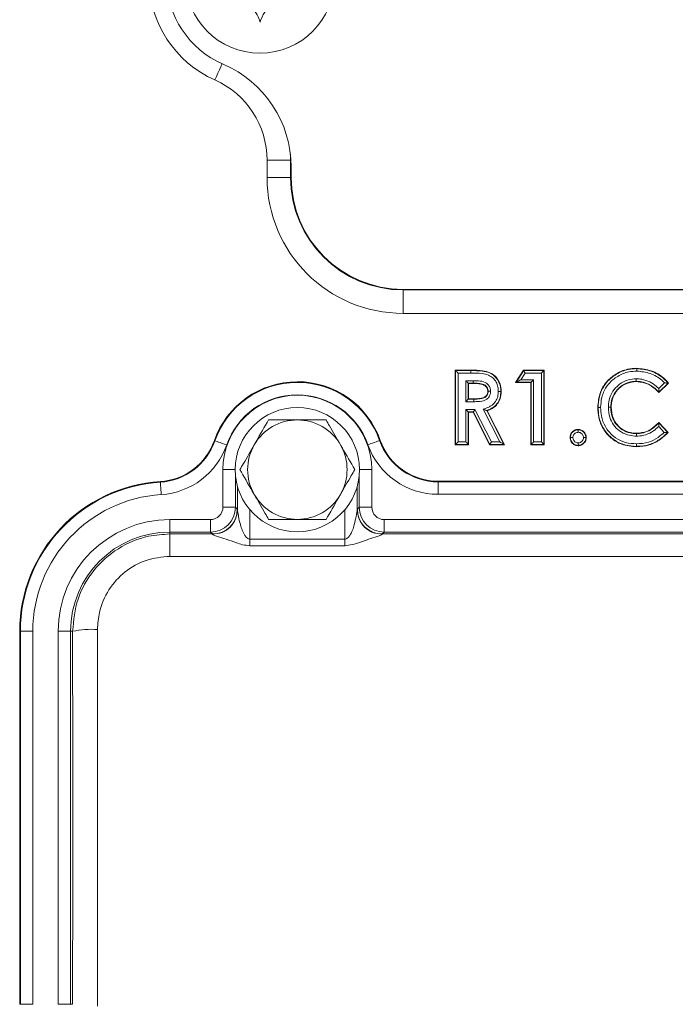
# Model space of a CAD drawing. Header units: millimetres. Extents: x 0 to 8410, y 0 to 5940.
# Tile 264 of 319: x 7213 to 7266, y 2301 to 2380. Entities that reach past the tile are written whole.
import ezdxf

# ---------------------------------------------------------------- set-up
doc = ezdxf.new("R2010")
doc.units = ezdxf.units.MM
doc.header["$LTSCALE"] = 10

msp = doc.modelspace()

# ---------------------------------------------------------------- linework, layer by layer
at = {"color": 8, "linetype": 'Continuous', "lineweight": 0}
for p, q in [((7234.7715, 2368.454564), (7234.758611, 2368.934754)), ((7232.885878, 2368.454564), (7234.7715, 2368.454564)), ((7232.885878, 2367.074761), (7232.885878, 2368.454564)), ((7234.7715, 2368.454564), (7234.800707, 2368.454564)), ((7234.7715, 2367.074761), (7234.7715, 2368.454564)), ((7232.885878, 2367.074761), (7234.7715, 2367.074761)), ((7234.7715, 2367.074761), (7234.817262, 2367.074761)), ((7243.817258, 2358.028996), (7243.817258, 2358.074758)), ((7325.81726, 2358.028996), (7243.817258, 2358.028996)), ((7243.817258, 2356.143381), (7243.817258, 2358.028996)), ((7325.81726, 2356.143381), (7243.817258, 2356.143381)), ((7248.037751, 2345.60294), (7248.037751, 2351.546581)), ((7248.037751, 2351.546581), (7249.264325, 2351.546581)), ((7248.237628, 2351.346697), (7248.237628, 2345.802817)), ((7249.264325, 2351.346697), (7248.237628, 2351.346697)), ((7252.907346, 2350.602943), (7253.514136, 2351.546581)), ((7253.623243, 2351.346697), (7253.273512, 2350.80282)), ((7253.514136, 2351.546581), (7255.135234, 2351.546581)), ((7254.935357, 2351.346697), (7253.623243, 2351.346697)), ((7254.935357, 2345.802817), (7254.935357, 2351.346697)), ((7255.135234, 2351.546581), (7255.135234, 2345.60294)), ((7248.858432, 2350.725892), (7249.45474, 2350.725892)), ((7248.858432, 2349.039006), (7248.858432, 2350.725892)), ((7249.058309, 2350.526016), (7249.058309, 2349.238883)), ((7249.45319, 2350.526016), (7249.058309, 2350.526016)), ((7254.114675, 2350.602943), (7252.907346, 2350.602943)), ((7253.273512, 2350.80282), (7254.314552, 2350.80282)), ((7254.114675, 2345.60294), (7254.114675, 2350.602943)), ((7254.314552, 2350.80282), (7254.314552, 2345.802817)), ((7264.378454, 2350.099068), (7264.845218, 2350.545223)), ((7249.507244, 2349.039006), (7248.858432, 2349.039006)), ((7248.858432, 2345.802817), (7248.858432, 2348.418202)), ((7248.858432, 2348.418202), (7249.592128, 2348.418202)), ((7249.058309, 2348.218325), (7249.058309, 2345.60294)), ((7249.469209, 2348.218325), (7249.058309, 2348.218325)), ((7250.791322, 2345.60294), (7249.469209, 2348.218325)), ((7249.592128, 2348.418202), (7250.914249, 2345.802817)), ((7251.600216, 2345.802817), (7250.267956, 2348.437268)), ((7264.817181, 2346.574004), (7264.367956, 2347.045797)), ((7228.644709, 2345.911297), (7228.694419, 2345.893885)), ((7241.982753, 2345.931369), (7241.933095, 2345.913808)), ((7249.058309, 2345.60294), (7248.037751, 2345.60294)), ((7248.237628, 2345.802817), (7248.858432, 2345.802817)), ((7251.925278, 2345.60294), (7250.791322, 2345.60294)), ((7250.914249, 2345.802817), (7251.600216, 2345.802817)), ((7255.135234, 2345.60294), (7254.114675, 2345.60294)), ((7254.314552, 2345.802817), (7254.935357, 2345.802817)), ((7229.334558, 2340.557303), (7229.334558, 2343.574758)), ((7230.31726, 2343.574758), (7229.334558, 2343.574758)), ((7230.334411, 2343.160983), (7230.334411, 2340.557303)), ((7240.300114, 2340.557303), (7240.300114, 2343.160983)), ((7241.299952, 2343.574758), (7240.317266, 2343.574758)), ((7241.299952, 2343.574758), (7241.299952, 2340.557303)), ((7224.303524, 2342.620391), (7224.306862, 2342.567827)), ((7246.63097, 2342.644583), (7246.63097, 2342.591907)), ((7246.63097, 2341.592062), (7246.63097, 2342.591907)), ((7246.63097, 2342.591907), (7284.003551, 2342.591907)), ((7284.003551, 2341.592062), (7246.63097, 2341.592062)), ((7230.334411, 2340.557303), (7229.334558, 2340.557303)), ((7230.334411, 2340.557303), (7230.491634, 2340.400081)), ((7231.500696, 2340.344618), (7231.500696, 2337.98873)), ((7239.13383, 2337.98873), (7239.13383, 2340.344618)), ((7240.142892, 2340.400081), (7240.300114, 2340.557303)), ((7241.299952, 2340.557303), (7240.300114, 2340.557303)), ((7225.067268, 2339.557457), (7225.067268, 2338.557612)), ((7225.067268, 2339.557457), (7228.33472, 2339.557457)), ((7228.33472, 2339.557457), (7228.33472, 2338.557612)), ((7242.299805, 2338.557612), (7242.299805, 2339.557457)), ((7242.299805, 2339.557457), (7288.334715, 2339.557457)), ((7225.067268, 2338.400389), (7225.067268, 2338.557612)), ((7228.33472, 2338.557612), (7225.067268, 2338.557612)), ((7225.067268, 2338.400389), (7225.067268, 2336.60094)), ((7225.067268, 2338.400389), (7228.491942, 2338.400389)), ((7228.491942, 2338.400389), (7228.33472, 2338.557612)), ((7242.299805, 2338.557612), (7242.142583, 2338.400389)), ((7242.142583, 2338.400389), (7288.491937, 2338.400389)), ((7288.334715, 2338.557612), (7242.299805, 2338.557612)), ((7231.500696, 2337.98873), (7239.13383, 2337.98873)), ((7239.13383, 2337.459381), (7231.500696, 2337.459381)), ((7305.56726, 2336.60094), (7225.067268, 2336.60094)), ((7212.997447, 2330.574762), (7213.050108, 2330.574762)), ((7213.050108, 2300.57476), (7213.050108, 2330.574762)), ((7213.050108, 2330.574762), (7214.049961, 2330.574762)), ((7214.049961, 2330.574762), (7214.049961, 2300.57476)), ((7216.084565, 2300.57476), (7216.084565, 2330.574762)), ((7216.084565, 2330.574762), (7217.084418, 2330.574762)), ((7217.084418, 2330.574762), (7217.084418, 2300.57476)), ((7217.250417, 2330.574762), (7217.084418, 2330.574762)), ((7212.997447, 2300.57476), (7213.050108, 2300.57476)), ((7213.050108, 2300.57476), (7214.049961, 2300.57476)), ((7216.084565, 2300.57476), (7217.084418, 2300.57476)), ((7217.250417, 2300.57476), (7217.084418, 2300.57476))]:
    msp.add_line(p, q, dxfattribs=at)
at = {"color": 7, "linetype": 'Continuous', "lineweight": 0}
for p, q in [((7234.817262, 2367.909002), (7234.817262, 2367.074761)), ((7243.817258, 2358.074758), (7325.81726, 2358.074758)), ((7248.009565, 2345.574762), (7248.009565, 2351.574759)), ((7248.037751, 2351.546581), (7248.009565, 2351.574759)), ((7248.009565, 2351.574759), (7249.264377, 2351.574759)), ((7249.264325, 2351.546581), (7249.264377, 2351.574759)), ((7249.264325, 2351.346697), (7249.264325, 2351.546581)), ((7252.855721, 2350.574757), (7253.498751, 2351.574759)), ((7253.514136, 2351.546581), (7253.498751, 2351.574759)), ((7253.498751, 2351.574759), (7255.163412, 2351.574759)), ((7255.135234, 2351.546581), (7255.163412, 2351.574759)), ((7255.163412, 2351.574759), (7255.163412, 2345.574762)), ((7249.058309, 2350.526016), (7249.086495, 2350.497838)), ((7249.453078, 2350.497838), (7249.086495, 2350.497838)), ((7249.086495, 2350.497838), (7249.086495, 2349.267069)), ((7252.907346, 2350.602943), (7252.855721, 2350.574757)), ((7254.08649, 2350.574757), (7252.855721, 2350.574757)), ((7254.114675, 2350.602943), (7254.08649, 2350.574757)), ((7254.08649, 2345.574762), (7254.08649, 2350.574757)), ((7254.114675, 2350.602943), (7254.314552, 2350.80282)), ((7265.163417, 2350.533891), (7264.373752, 2349.779087)), ((7265.124383, 2350.535575), (7264.374527, 2349.818814)), ((7249.058309, 2349.238883), (7248.858432, 2349.039006)), ((7249.058309, 2349.238883), (7249.086495, 2349.267069)), ((7249.058309, 2349.238883), (7249.506119, 2349.238883)), ((7249.086495, 2349.267069), (7249.505962, 2349.267069)), ((7249.058309, 2348.218325), (7249.086495, 2348.190147)), ((7249.086495, 2348.190147), (7249.086495, 2345.574762)), ((7249.451879, 2348.190147), (7249.086495, 2348.190147)), ((7249.469209, 2348.218325), (7249.451879, 2348.190147)), ((7250.773992, 2345.574762), (7249.451879, 2348.190147)), ((7250.547129, 2348.328124), (7251.925278, 2345.60294)), ((7250.58649, 2348.312739), (7251.971106, 2345.574762)), ((7260.548028, 2348.586779), (7260.519843, 2348.587009)), ((7264.373276, 2347.330067), (7265.09967, 2346.567187)), ((7264.373752, 2347.370434), (7265.139374, 2346.566345)), ((7248.037751, 2345.60294), (7248.009565, 2345.574762)), ((7249.086495, 2345.574762), (7248.009565, 2345.574762)), ((7249.058309, 2345.60294), (7249.086495, 2345.574762)), ((7250.791322, 2345.60294), (7250.773992, 2345.574762)), ((7251.971106, 2345.574762), (7250.773992, 2345.574762)), ((7251.925278, 2345.60294), (7251.971106, 2345.574762)), ((7254.114675, 2345.60294), (7254.08649, 2345.574762)), ((7255.163412, 2345.574762), (7254.08649, 2345.574762)), ((7254.935357, 2345.802817), (7255.135234, 2345.60294)), ((7255.135234, 2345.60294), (7255.163412, 2345.574762)), ((7246.63097, 2342.644583), (7284.003551, 2342.644583)), ((7230.500843, 2340.355802), (7230.500843, 2342.232327)), ((7240.133683, 2342.232327), (7240.133683, 2340.355802)), ((7212.997447, 2300.57476), (7212.997447, 2330.574762))]:
    msp.add_line(p, q, dxfattribs=at)
at = {"color": 8, "linetype": 'Continuous', "lineweight": 0, "flags": 128}
for points in [[(7228.688891, 2374.913606), (7228.81342, 2375.193703), (7228.934999, 2375.467169), (7229.050766, 2375.727567), (7229.15798, 2375.968728), (7229.254122, 2376.184958), (7229.270379, 2376.221541)], [(7229.63808, 2345.563445), (7229.455973, 2345.627214), (7229.280706, 2345.688585), (7229.118879, 2345.745254), (7228.976558, 2345.795091), (7228.859107, 2345.836218), (7228.770922, 2345.867101), (7228.715326, 2345.886569), (7228.694419, 2345.893885)], [(7240.990426, 2345.580529), (7241.172339, 2345.644842), (7241.347428, 2345.706742), (7241.50909, 2345.763903), (7241.651247, 2345.814164), (7241.768579, 2345.855649), (7241.856675, 2345.886792), (7241.912204, 2345.906425), (7241.933095, 2345.913808)], [(7224.306862, 2342.567827), (7224.308263, 2342.545714), (7224.311988, 2342.486936), (7224.317904, 2342.393692), (7224.325772, 2342.269491), (7224.335323, 2342.118997), (7224.346171, 2341.947872), (7224.357913, 2341.762546), (7224.370132, 2341.569986)]]:
    msp.add_lwpolyline(points, dxfattribs=at)
at = {"color": 7, "linetype": 'Continuous', "lineweight": 0, "flags": 128}
for points in [[(7248.037751, 2351.546581), (7248.04275, 2351.541574), (7248.054917, 2351.529408), (7248.073797, 2351.510528), (7248.098697, 2351.485636), (7248.1287, 2351.455632), (7248.162705, 2351.42162), (7248.199466, 2351.384859), (7248.237628, 2351.346697)], [(7253.514136, 2351.546581), (7253.516863, 2351.541574), (7253.523509, 2351.529408), (7253.533813, 2351.510528), (7253.547403, 2351.485636), (7253.563779, 2351.455632), (7253.582346, 2351.42162), (7253.602411, 2351.384859), (7253.623243, 2351.346697)], [(7254.935357, 2351.346697), (7254.973519, 2351.384859), (7255.01028, 2351.42162), (7255.044284, 2351.455632), (7255.074288, 2351.485636), (7255.099188, 2351.510528), (7255.118067, 2351.529408), (7255.130227, 2351.541574), (7255.135234, 2351.546581)], [(7262.60342, 2351.700421), (7262.603405, 2351.704154), (7262.603368, 2351.714637), (7262.603316, 2351.728606)], [(7248.858432, 2350.725892), (7248.896594, 2350.68773), (7248.933355, 2350.650977), (7248.96736, 2350.616965), (7248.997363, 2350.586961), (7249.022263, 2350.562062), (7249.041143, 2350.543189), (7249.05331, 2350.531022), (7249.058309, 2350.526016)], [(7249.45319, 2350.526016), (7249.453153, 2350.51712), (7249.453078, 2350.497838)], [(7249.45474, 2350.725892), (7249.454442, 2350.68773), (7249.454158, 2350.650977), (7249.45389, 2350.616972), (7249.453659, 2350.586969), (7249.453466, 2350.562069), (7249.453324, 2350.543189), (7249.453227, 2350.53103), (7249.45319, 2350.526016)], [(7252.907346, 2350.602943), (7252.916518, 2350.607942), (7252.938802, 2350.620109), (7252.973381, 2350.638989), (7253.019, 2350.663889), (7253.073963, 2350.693892), (7253.136258, 2350.727897), (7253.203604, 2350.764658), (7253.273512, 2350.80282)], [(7265.124383, 2350.535575), (7265.13924, 2350.534941), (7265.163417, 2350.533891)], [(7250.653143, 2349.885057), (7250.645462, 2349.885005), (7250.62495, 2349.884856)], [(7251.673694, 2349.870625), (7251.677427, 2349.870603), (7251.68791, 2349.870528), (7251.701879, 2349.870432)], [(7264.374527, 2349.818814), (7264.374237, 2349.803704), (7264.373752, 2349.779087)], [(7249.506119, 2349.238883), (7249.506082, 2349.246565), (7249.505962, 2349.267069)], [(7249.058309, 2348.218325), (7249.05331, 2348.223332), (7249.041143, 2348.235491), (7249.022263, 2348.254371), (7248.997363, 2348.279271), (7248.96736, 2348.309274), (7248.933355, 2348.343279), (7248.896594, 2348.38004), (7248.858432, 2348.418202)], [(7249.469209, 2348.218325), (7249.472286, 2348.223332), (7249.479766, 2348.235491), (7249.491374, 2348.254371), (7249.506692, 2348.279271), (7249.52514, 2348.309274), (7249.546054, 2348.343279), (7249.568659, 2348.38004), (7249.592128, 2348.418202)], [(7250.547129, 2348.328124), (7250.562104, 2348.322275), (7250.58649, 2348.312739)], [(7259.499292, 2348.584476), (7259.495552, 2348.584461), (7259.485076, 2348.584424), (7259.471106, 2348.584372)], [(7264.373276, 2347.330067), (7264.373462, 2347.345415), (7264.373752, 2347.370434)], [(7257.894176, 2346.777308), (7257.894184, 2346.788044), (7257.894184, 2346.805531)], [(7262.581955, 2346.469651), (7262.581918, 2346.473392), (7262.581821, 2346.483867), (7262.581687, 2346.497837)], [(7265.09967, 2346.567187), (7265.114772, 2346.566867), (7265.139374, 2346.566345)], [(7248.037751, 2345.60294), (7248.04275, 2345.607947), (7248.054917, 2345.620106), (7248.073797, 2345.638986), (7248.098697, 2345.663886), (7248.1287, 2345.693889), (7248.162705, 2345.727894), (7248.199466, 2345.764655), (7248.237628, 2345.802817)], [(7249.058309, 2345.60294), (7249.05331, 2345.607947), (7249.041143, 2345.620106), (7249.022263, 2345.638986), (7248.997363, 2345.663886), (7248.96736, 2345.693889), (7248.933355, 2345.727894), (7248.896594, 2345.764655), (7248.858432, 2345.802817)], [(7250.914249, 2345.802817), (7250.890779, 2345.764655), (7250.868174, 2345.727894), (7250.847261, 2345.693889), (7250.828805, 2345.663886), (7250.813495, 2345.638986), (7250.801879, 2345.620106), (7250.794399, 2345.607947), (7250.791322, 2345.60294)], [(7251.600216, 2345.802817), (7251.66228, 2345.764655), (7251.722063, 2345.727894), (7251.777361, 2345.693889), (7251.826163, 2345.663886), (7251.866656, 2345.638986), (7251.897353, 2345.620106), (7251.917142, 2345.607947), (7251.925278, 2345.60294)], [(7254.314552, 2345.802817), (7254.27639, 2345.764655), (7254.239629, 2345.727894), (7254.205625, 2345.693889), (7254.175621, 2345.663886), (7254.150721, 2345.638986), (7254.131842, 2345.620106), (7254.119675, 2345.607947), (7254.114675, 2345.60294)], [(7257.268551, 2346.154082), (7257.257822, 2346.154082), (7257.240336, 2346.154089)], [(7257.894176, 2345.526058), (7257.894184, 2345.515321), (7257.894184, 2345.497835)], [(7258.519816, 2346.154082), (7258.530553, 2346.154082), (7258.548032, 2346.154089)], [(7262.586716, 2345.449093), (7262.586686, 2345.44536), (7262.586604, 2345.434885), (7262.586492, 2345.420915)]]:
    msp.add_lwpolyline(points, dxfattribs=at)
at = {"color": 7, "linetype": 'Continuous', "lineweight": 0}
for centre, radius in [((7232.317261, 2383.074759), 6), ((7235.317261, 2343.574759), 5)]:
    msp.add_circle(centre, radius, dxfattribs=at)
at = {"color": 8, "linetype": 'Continuous', "lineweight": 0}
for centre, radius, start, end in [((7232.317261, 2383.074759), 8.931378, 113.96948232, 246.03051768), ((7225.817261, 2368.454568), 7.068622, 0, 66.03051768), ((7243.817261, 2367.074759), 10.931378, 180, 270), ((7243.817261, 2367.074759), 9.045759, 180, 270), ((7235.317261, 2343.574759), 7.01715, 19.47122063, 160.70121316), ((7235.317261, 2343.574759), 5.982697, 0, 180), ((7235.317261, 2343.574759), 6.017303, 19.47122063, 160.70121316), ((7223.991566, 2347.540692), 4.98285, 273.62788287, 340.70121316), ((7223.991566, 2347.540692), 5.982697, 273.62788287, 340.70121316), ((7246.63097, 2347.574759), 5.982697, 199.47122063, 270), ((7246.63097, 2347.574759), 4.98285, 199.47122063, 270), ((7225.067261, 2330.574759), 12.01715, 93.62788287, 180), ((7225.067261, 2330.574759), 11.017303, 93.62788287, 180), ((7228.334412, 2340.557609), 2, 270.00872709, 359.99127291), ((7228.491219, 2340.400804), 2.000415, 270.02072841, 359.97927159), ((7242.143307, 2340.400804), 2.000415, 180.02072841, 269.97927159), ((7242.300111, 2340.557609), 2, 180.00872709, 269.99127291), ((7225.067261, 2330.574759), 8.982697, 90, 180), ((7225.067261, 2330.574759), 7.98285, 90, 180), ((7218.773555, 2323.391598), 7.342873, 86.27876913, 101.9718341)]:
    msp.add_arc(centre, radius, start, end, dxfattribs=at)
at = {"color": 7, "linetype": 'Continuous', "lineweight": 0}
for centre, radius, start, end in [((7232.317261, 2383.074759), 7.5, 113.19984318, 246.80015682), ((7225.817261, 2367.909008), 9, 0, 66.80015682), ((7243.817261, 2367.074759), 9, 180, 270), ((7235.317261, 2343.574759), 7.06982, 19.47122063, 160.70121316), ((7241.866257, 2350.682188), 20.695015, 359.91554795, 359.99360252), ((7235.317261, 2343.574759), 4, 90, 150), ((7235.317261, 2343.574759), 4, 30, 90), ((7223.991566, 2347.540692), 4.93018, 273.62788287, 340.70121316), ((7235.317261, 2343.574759), 4, 150, 210), ((7235.317261, 2343.574759), 4, 330, 30), ((7246.63097, 2347.574759), 4.93018, 199.47122063, 270), ((7225.067261, 2330.574759), 12.06982, 93.62788287, 180), ((7235.317261, 2343.574759), 4, 210, 270), ((7235.317261, 2343.574759), 4, 270, 330)]:
    msp.add_arc(centre, radius, start, end, dxfattribs=at)
at = {"color": 8, "linetype": 'Continuous', "lineweight": 0}
for centre, major_axis, ratio, start_param, end_param in [((7228.334412, 2340.557609), (0.707322, -0.707322), 0.99969546, 5.497939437, 7.068431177), ((7230.490413, 2336.400693), (0, 4), 0.017455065, 6.133229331, 6.265732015), ((7240.144109, 2336.400693), (0, 4), 0.017455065, 0.017453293, 0.149955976), ((7242.300111, 2340.557609), (0.707322, 0.707322), 0.99969546, 2.356346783, 3.926838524), ((7228.490718, 2336.400693), (0, 2), 0.03491013, 6.133229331, 6.265732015), ((7242.143805, 2336.400693), (0, 2), 0.03491013, 0.017453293, 0.149955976), ((7213.629223, 2315.574759), (0, 208), 0.017455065, 4.640210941, 4.784567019), ((7215.628918, 2315.574759), (0, 210), 0.017288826, 4.640210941, 4.784567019)]:
    msp.add_ellipse(centre, major_axis=major_axis, ratio=ratio, start_param=start_param, end_param=end_param, dxfattribs=at)
at = {"color": 7, "linetype": 'Continuous', "lineweight": 0}
for points, knots in [([(7229.286174, 2381.324756), (7229.57094, 2381.370469), (7230.064332, 2381.449671), (7230.833989, 2381.260913), (7231.447937, 2380.914711), (7231.929447, 2380.423557), (7232.196273, 2379.956882), (7232.287598, 2379.668458), (7232.317264, 2379.574764)], [0, 0, 0, 0, 0.235567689, 0.408150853, 0.581144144, 0.745075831, 0.91718809, 1, 1, 1, 1]), ([(7232.317264, 2379.574764), (7232.420058, 2379.844232), (7232.598162, 2380.311117), (7233.146453, 2380.883285), (7233.753252, 2381.241871), (7234.419359, 2381.413302), (7234.956924, 2381.41104), (7235.252374, 2381.345913), (7235.348354, 2381.324756)], [0, 0, 0, 0, 0.235565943, 0.408146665, 0.58114249, 0.745074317, 0.917184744, 1, 1, 1, 1]), ([(7249.264377, 2351.574759), (7249.581774, 2351.569847), (7250.101012, 2351.561811), (7250.781987, 2351.419164), (7251.23187, 2351.11304), (7251.538794, 2350.701462), (7251.685269, 2350.265323), (7251.697278, 2349.97982), (7251.701879, 2349.870432)], [0, 0, 0, 0, 0.279887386, 0.457876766, 0.60334029, 0.748627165, 0.903688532, 1, 1, 1, 1]), ([(7259.471106, 2348.584372), (7259.507372, 2348.993269), (7259.572616, 2349.728909), (7260.134417, 2350.657235), (7260.903763, 2351.298834), (7261.762943, 2351.674521), (7262.355589, 2351.712663), (7262.603316, 2351.728606)], [0, 0, 0, 0, 0.246540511, 0.44354652, 0.640446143, 0.849705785, 1, 1, 1, 1]), ([(7262.603316, 2351.728606), (7263.001007, 2351.685218), (7263.787065, 2351.599459), (7264.648043, 2351.084418), (7265.038084, 2350.667773), (7265.163417, 2350.533891)], [0, 0, 0, 0, 0.4100165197, 0.8104188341, 1, 1, 1, 1]), ([(7262.60342, 2351.700421), (7262.603432, 2351.697429), (7262.603456, 2351.691447), (7262.603587, 2351.65488), (7262.603787, 2351.602605), (7262.603969, 2351.552405), (7262.604096, 2351.517824), (7262.60414, 2351.505387), (7262.604158, 2351.500507)], [0, 0, 0, 0, 0.219528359, 0.438983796, 0.658513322, 0.878066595, 0.952160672, 1, 1, 1, 1]), ([(7250.62495, 2349.884856), (7250.616545, 2349.961425), (7250.600669, 2350.106061), (7250.474105, 2350.275929), (7250.298577, 2350.405309), (7249.951438, 2350.500467), (7249.658677, 2350.498922), (7249.453078, 2350.497838)], [0, 0, 0, 0, 0.152545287, 0.28815204, 0.411831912, 0.5869451, 1, 1, 1, 1]), ([(7262.56125, 2350.651685), (7262.299974, 2350.626508), (7261.787531, 2350.577127), (7261.17152, 2350.147146), (7260.741425, 2349.590577), (7260.565134, 2349.042521), (7260.552241, 2348.699024), (7260.548028, 2348.586779)], [0, 0, 0, 0, 0.242284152, 0.475196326, 0.678169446, 0.894834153, 1, 1, 1, 1]), ([(7264.373752, 2349.779087), (7264.231843, 2349.919329), (7263.890364, 2350.256791), (7263.261072, 2350.594202), (7262.770478, 2350.634499), (7262.56125, 2350.651685)], [0, 0, 0, 0, 0.289682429, 0.697064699, 1, 1, 1, 1]), ([(7262.561428, 2350.879836), (7262.561426, 2350.87588), (7262.561419, 2350.863427), (7262.561383, 2350.828781), (7262.561358, 2350.777693), (7262.561303, 2350.7254), (7262.561287, 2350.688854), (7262.561277, 2350.68287), (7262.561272, 2350.679878)], [0, 0, 0, 0, 0.038785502, 0.122089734, 0.341643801, 0.561070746, 0.780492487, 1, 1, 1, 1]), ([(7265.124383, 2350.535575), (7265.12141, 2350.5357), (7265.115481, 2350.535951), (7265.079273, 2350.537464), (7265.016218, 2350.539976), (7264.933339, 2350.542905), (7264.872079, 2350.544587), (7264.846159, 2350.545201), (7264.845218, 2350.545223)], [0, 0, 0, 0, 0.148002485, 0.295156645, 0.504474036, 0.790347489, 0.992386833, 1, 1, 1, 1]), ([(7249.505962, 2349.267069), (7249.64341, 2349.270328), (7249.91911, 2349.276864), (7250.257146, 2349.331086), (7250.482449, 2349.466735), (7250.587088, 2349.621016), (7250.62221, 2349.768626), (7250.624313, 2349.857827), (7250.62495, 2349.884856)], [0, 0, 0, 0, 0.284442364, 0.570550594, 0.692673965, 0.815879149, 0.94420841, 1, 1, 1, 1]), ([(7251.701879, 2349.870432), (7251.687454, 2349.667019), (7251.661901, 2349.306697), (7251.41426, 2348.842581), (7251.050156, 2348.509312), (7250.746213, 2348.380454), (7250.58649, 2348.312739)], [0, 0, 0, 0, 0.294268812, 0.521263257, 0.748422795, 1, 1, 1, 1]), ([(7250.853117, 2349.886495), (7250.84934, 2349.886468), (7250.836882, 2349.886377), (7250.802221, 2349.886129), (7250.750949, 2349.885754), (7250.698673, 2349.885393), (7250.662135, 2349.885118), (7250.65614, 2349.885078), (7250.653143, 2349.885057)], [0, 0, 0, 0, 0.037030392, 0.122135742, 0.341691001, 0.561179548, 0.780586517, 1, 1, 1, 1]), ([(7251.473795, 2349.872004), (7251.478946, 2349.871969), (7251.491382, 2349.871885), (7251.525943, 2349.871646), (7251.575881, 2349.871306), (7251.628153, 2349.870942), (7251.66472, 2349.870692), (7251.670702, 2349.870647), (7251.673694, 2349.870625)], [0, 0, 0, 0, 0.050502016, 0.12191827, 0.341459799, 0.560999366, 0.780463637, 1, 1, 1, 1]), ([(7264.378454, 2350.099068), (7264.378449, 2350.098124), (7264.378316, 2350.072656), (7264.377797, 2350.011227), (7264.376556, 2349.927936), (7264.375398, 2349.86414), (7264.3747, 2349.827779), (7264.374585, 2349.821808), (7264.374527, 2349.818814)], [0, 0, 0, 0, 0.007622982, 0.205712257, 0.496320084, 0.707261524, 0.853231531, 1, 1, 1, 1]), ([(7249.506119, 2349.238883), (7249.506138, 2349.235889), (7249.506177, 2349.229902), (7249.506378, 2349.19336), (7249.506677, 2349.141066), (7249.506928, 2349.094726), (7249.507126, 2349.060357), (7249.507194, 2349.047922), (7249.507244, 2349.039006)], [0, 0, 0, 0, 0.219553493, 0.439117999, 0.658611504, 0.878168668, 0.912654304, 1, 1, 1, 1]), ([(7250.267956, 2348.437268), (7250.268835, 2348.436925), (7250.296047, 2348.426317), (7250.359227, 2348.40157), (7250.443018, 2348.36884), (7250.504684, 2348.344724), (7250.538694, 2348.331426), (7250.544311, 2348.329227), (7250.547129, 2348.328124)], [0, 0, 0, 0, 0.007293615, 0.225755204, 0.524579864, 0.728749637, 0.863947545, 1, 1, 1, 1]), ([(7262.586492, 2345.420915), (7262.178072, 2345.455075), (7261.441793, 2345.516657), (7260.515867, 2346.07896), (7259.865818, 2346.832056), (7259.51663, 2347.713885), (7259.485131, 2348.316189), (7259.471106, 2348.584372)], [0, 0, 0, 0, 0.244479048, 0.440733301, 0.636639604, 0.838209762, 1, 1, 1, 1]), ([(7259.499292, 2348.584476), (7259.502284, 2348.584488), (7259.508266, 2348.584511), (7259.544833, 2348.58465), (7259.597106, 2348.584821), (7259.647101, 2348.585015), (7259.681662, 2348.585132), (7259.694099, 2348.585174), (7259.699198, 2348.585192)], [0, 0, 0, 0, 0.219532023, 0.438991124, 0.658524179, 0.878081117, 0.950014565, 1, 1, 1, 1]), ([(7260.319936, 2348.588664), (7260.324676, 2348.588627), (7260.337114, 2348.58853), (7260.371702, 2348.588229), (7260.422033, 2348.587821), (7260.474302, 2348.587392), (7260.510869, 2348.587081), (7260.516851, 2348.587033), (7260.519843, 2348.587009)], [0, 0, 0, 0, 0.046474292, 0.121936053, 0.341495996, 0.561011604, 0.780470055, 1, 1, 1, 1]), ([(7260.548028, 2348.586779), (7260.573116, 2348.299078), (7260.616975, 2347.796104), (7260.992999, 2347.16729), (7261.490156, 2346.753392), (7262.046388, 2346.528653), (7262.419753, 2346.507159), (7262.581687, 2346.497837)], [0, 0, 0, 0, 0.26281224, 0.459461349, 0.656569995, 0.851049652, 1, 1, 1, 1]), ([(7233.007859, 2347.574759), (7232.678619, 2347.004476), (7232.300038, 2346.348726), (7231.904682, 2345.664005), (7231.853153, 2345.574762)], [0, 0, 0, 0, 0.869664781, 1, 1, 1, 1]), ([(7235.317255, 2347.574759), (7235.22588, 2347.574759), (7234.51117, 2347.574759), (7233.727475, 2347.574759), (7233.077973, 2347.574759), (7233.007859, 2347.574759)], [0, 0, 0, 0, 0.115644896, 0.904532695, 1, 1, 1, 1]), ([(7237.626667, 2347.574759), (7237.431615, 2347.574759), (7236.693634, 2347.574759), (7235.90065, 2347.574759), (7235.317255, 2347.574759)], [0, 0, 0, 0, 0.264304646, 1, 1, 1, 1]), ([(7238.781358, 2345.574762), (7238.48413, 2346.08957), (7238.0877, 2346.776197), (7237.718944, 2347.414925), (7237.626667, 2347.574759)], [0, 0, 0, 0, 0.749763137, 1, 1, 1, 1]), ([(7262.581687, 2346.497837), (7262.866959, 2346.525604), (7263.418195, 2346.579259), (7263.989651, 2346.994266), (7264.275211, 2347.273927), (7264.373752, 2347.370434)], [0, 0, 0, 0, 0.412616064, 0.797303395, 1, 1, 1, 1]), ([(7264.367956, 2347.045797), (7264.367981, 2347.046741), (7264.36867, 2347.072895), (7264.370151, 2347.135602), (7264.371741, 2347.220295), (7264.372688, 2347.284617), (7264.373172, 2347.321073), (7264.373241, 2347.327063), (7264.373276, 2347.330067)], [0, 0, 0, 0, 0.007556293, 0.209403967, 0.502161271, 0.712159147, 0.855637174, 1, 1, 1, 1]), ([(7257.240336, 2346.154089), (7257.249347, 2346.241348), (7257.265778, 2346.400463), (7257.397395, 2346.595385), (7257.559341, 2346.729055), (7257.734575, 2346.796834), (7257.847385, 2346.802981), (7257.894184, 2346.805531)], [0, 0, 0, 0, 0.253332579, 0.461948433, 0.669645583, 0.86295447, 1, 1, 1, 1]), ([(7257.894176, 2346.777308), (7257.894177, 2346.774315), (7257.894177, 2346.76833), (7257.894171, 2346.731784), (7257.894149, 2346.679525), (7257.894153, 2346.627284), (7257.894138, 2346.592481), (7257.894139, 2346.579951), (7257.894139, 2346.577126)], [0, 0, 0, 0, 0.219199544, 0.438299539, 0.657615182, 0.877210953, 0.972320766, 1, 1, 1, 1]), ([(7257.894184, 2346.805531), (7257.98125, 2346.797044), (7258.154574, 2346.780147), (7258.36058, 2346.627982), (7258.501914, 2346.437766), (7258.543019, 2346.268812), (7258.54712, 2346.174944), (7258.548032, 2346.154089)], [0, 0, 0, 0, 0.252638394, 0.502932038, 0.72384017, 0.938647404, 1, 1, 1, 1]), ([(7262.583892, 2346.269745), (7262.583844, 2346.274557), (7262.583722, 2346.286996), (7262.583397, 2346.321576), (7262.582901, 2346.371843), (7262.5824, 2346.42411), (7262.582045, 2346.460678), (7262.581985, 2346.46666), (7262.581955, 2346.469651)], [0, 0, 0, 0, 0.047180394, 0.121941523, 0.341501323, 0.561016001, 0.780472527, 1, 1, 1, 1]), ([(7265.139374, 2346.566345), (7264.937673, 2346.377787), (7264.487775, 2345.957205), (7263.619593, 2345.486721), (7262.931772, 2345.442909), (7262.586492, 2345.420915)], [0, 0, 0, 0, 0.288112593, 0.642639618, 1, 1, 1, 1]), ([(7265.09967, 2346.567187), (7265.09668, 2346.567249), (7265.090717, 2346.567371), (7265.054429, 2346.568153), (7264.990679, 2346.569546), (7264.906664, 2346.57152), (7264.844407, 2346.573215), (7264.818125, 2346.573977), (7264.817181, 2346.574004)], [0, 0, 0, 0, 0.145820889, 0.290837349, 0.499863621, 0.7888708, 0.992418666, 1, 1, 1, 1]), ([(7231.853153, 2345.574762), (7231.555934, 2345.059953), (7231.159515, 2344.373319), (7230.790744, 2343.734594), (7230.698462, 2343.574758)], [0, 0, 0, 0, 0.749758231, 1, 1, 1, 1]), ([(7239.936064, 2343.574758), (7239.606822, 2344.145039), (7239.228235, 2344.800789), (7238.832887, 2345.485516), (7238.781358, 2345.574762)], [0, 0, 0, 0, 0.869662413, 1, 1, 1, 1]), ([(7257.894184, 2345.497835), (7257.8067, 2345.50694), (7257.634444, 2345.524868), (7257.428955, 2345.675064), (7257.290838, 2345.863249), (7257.245505, 2346.032906), (7257.241389, 2346.129392), (7257.240336, 2346.154089)], [0, 0, 0, 0, 0.253354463, 0.498859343, 0.717238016, 0.927620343, 1, 1, 1, 1]), ([(7257.268551, 2346.154082), (7257.271545, 2346.154083), (7257.277535, 2346.154084), (7257.314073, 2346.154073), (7257.366349, 2346.154071), (7257.418376, 2346.15405), (7257.453148, 2346.154052), (7257.465653, 2346.154052), (7257.468666, 2346.154052)], [0, 0, 0, 0, 0.21923425, 0.438464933, 0.657834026, 0.877441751, 0.970464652, 1, 1, 1, 1]), ([(7257.894139, 2345.726203), (7257.894139, 2345.723296), (7257.894138, 2345.710777), (7257.894153, 2345.675999), (7257.894149, 2345.623834), (7257.894171, 2345.571566), (7257.894177, 2345.535033), (7257.894177, 2345.52905), (7257.894176, 2345.526058)], [0, 0, 0, 0, 0.028483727, 0.122679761, 0.342253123, 0.561598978, 0.780793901, 1, 1, 1, 1]), ([(7258.548032, 2346.154089), (7258.538947, 2346.066822), (7258.52106, 2345.89499), (7258.37258, 2345.69059), (7258.183661, 2345.546443), (7258.012469, 2345.503325), (7257.914883, 2345.498796), (7257.894184, 2345.497835)], [0, 0, 0, 0, 0.252877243, 0.497923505, 0.71363482, 0.939257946, 1, 1, 1, 1]), ([(7258.319694, 2346.154052), (7258.322685, 2346.154052), (7258.335193, 2346.154052), (7258.36996, 2346.15405), (7258.422032, 2346.154071), (7258.474302, 2346.154073), (7258.510831, 2346.154084), (7258.516821, 2346.154083), (7258.519816, 2346.154082)], [0, 0, 0, 0, 0.02931602, 0.122590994, 0.342185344, 0.561552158, 0.780768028, 1, 1, 1, 1]), ([(7262.586716, 2345.449093), (7262.586741, 2345.452088), (7262.586792, 2345.458076), (7262.58708, 2345.494641), (7262.587506, 2345.546909), (7262.587903, 2345.596945), (7262.588188, 2345.631512), (7262.588286, 2345.643948), (7262.588325, 2345.649)], [0, 0, 0, 0, 0.219538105, 0.438999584, 0.658518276, 0.878081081, 0.950475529, 1, 1, 1, 1]), ([(7230.698462, 2343.574758), (7231.027715, 2343.004486), (7231.406314, 2342.348748), (7231.801629, 2341.664007), (7231.853153, 2341.574761)], [0, 0, 0, 0, 0.869664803, 1, 1, 1, 1]), ([(7238.781358, 2341.574761), (7239.078582, 2342.089571), (7239.475007, 2342.776203), (7239.843782, 2343.414925), (7239.936064, 2343.574758)], [0, 0, 0, 0, 0.749760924, 1, 1, 1, 1]), ([(7231.853153, 2341.574761), (7232.150378, 2341.059953), (7232.546805, 2340.37332), (7232.915577, 2339.734593), (7233.007859, 2339.574757)], [0, 0, 0, 0, 0.749759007, 1, 1, 1, 1]), ([(7237.626667, 2339.574757), (7237.95592, 2340.145032), (7238.334518, 2340.800773), (7238.729835, 2341.485516), (7238.781358, 2341.574761)], [0, 0, 0, 0, 0.869665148, 1, 1, 1, 1]), ([(7230.500843, 2340.355802), (7230.470206, 2340.097099), (7230.408932, 2339.579688), (7229.946241, 2338.926713), (7229.285945, 2338.469152), (7228.762749, 2338.408548), (7228.501151, 2338.378246)], [0, 0, 0, 0, 0.2499982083, 0.5000012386, 0.7500012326, 1, 1, 1, 1]), ([(7230.500843, 2340.355802), (7230.502732, 2340.334766), (7230.50688, 2340.288598), (7230.526517, 2340.173607), (7230.548372, 2340.054468), (7230.566926, 2339.956413), (7230.577319, 2339.901652), (7230.582843, 2339.872753), (7230.585631, 2339.857918), (7230.58709, 2339.850398), (7230.587788, 2339.846635), (7230.588156, 2339.844724), (7230.588339, 2339.843792), (7230.588408, 2339.843308), (7230.588481, 2339.84306), (7230.588479, 2339.842962), (7230.588509, 2339.842879), (7230.588506, 2339.842868), (7230.591002, 2339.574911), (7230.767729, 2339.10389), (7230.945358, 2338.444502), (7231.242193, 2338.091128), (7231.393672, 2338.001007), (7231.466597, 2337.992641), (7231.500696, 2337.98873)], [0, 0, 0, 0, 0.042750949, 0.09383046, 0.155247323, 0.190234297, 0.208840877, 0.218425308, 0.223287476, 0.225737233, 0.226969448, 0.227584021, 0.227892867, 0.228044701, 0.228121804, 0.228163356, 0.228181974, 0.228194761, 0.228199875, 0.484991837, 0.820975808, 0.925160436, 0.965006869, 1, 1, 1, 1]), ([(7239.13383, 2337.98873), (7239.167924, 2337.99266), (7239.240847, 2338.001065), (7239.392444, 2338.091093), (7239.686878, 2338.446916), (7239.892945, 2339.076973), (7240.027128, 2339.739474), (7240.098819, 2340.120053), (7240.127648, 2340.288567), (7240.131794, 2340.334755), (7240.133683, 2340.355802)], [0, 0, 0, 0, 0.035006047, 0.07487386, 0.179095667, 0.515150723, 0.772018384, 0.906131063, 0.957226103, 1, 1, 1, 1]), ([(7242.133374, 2338.378246), (7241.871777, 2338.408548), (7241.348581, 2338.469152), (7240.688285, 2338.926713), (7240.225594, 2339.579688), (7240.16432, 2340.097099), (7240.133683, 2340.355802)], [0, 0, 0, 0, 0.2499987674, 0.4999987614, 0.7500017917, 1, 1, 1, 1]), ([(7233.007859, 2339.574757), (7233.077973, 2339.574757), (7233.727475, 2339.574757), (7234.51117, 2339.574757), (7235.22588, 2339.574757), (7235.317255, 2339.574757)], [0, 0, 0, 0, 0.095467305, 0.884355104, 1, 1, 1, 1]), ([(7235.317255, 2339.574757), (7235.90065, 2339.574757), (7236.693634, 2339.574757), (7237.431615, 2339.574757), (7237.626667, 2339.574757)], [0, 0, 0, 0, 0.735695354, 1, 1, 1, 1])]:
    msp.add_open_spline(points, degree=3, knots=knots, dxfattribs=at)
at = {"color": 8, "linetype": 'Continuous', "lineweight": 0}
for points, knots in [([(7251.473795, 2349.872004), (7251.468776, 2349.981454), (7251.456923, 2350.239902), (7251.317376, 2350.62152), (7251.050921, 2350.964818), (7250.660254, 2351.216459), (7250.044628, 2351.333738), (7249.567199, 2351.341667), (7249.264325, 2351.346697)], [0, 0, 0, 0, 0.107593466, 0.254062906, 0.391607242, 0.529314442, 0.701404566, 1, 1, 1, 1]), ([(7249.26434, 2351.546581), (7249.576242, 2351.541478), (7250.080584, 2351.533227), (7250.744087, 2351.401714), (7251.187292, 2351.115796), (7251.494938, 2350.7205), (7251.654446, 2350.2856), (7251.668036, 2349.992603), (7251.673694, 2349.870625)], [0, 0, 0, 0, 0.278625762, 0.450535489, 0.595458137, 0.738878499, 0.891292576, 1, 1, 1, 1]), ([(7259.499292, 2348.584476), (7259.51666, 2348.867446), (7259.554153, 2349.478285), (7259.858323, 2350.163254), (7260.326133, 2350.787349), (7260.953147, 2351.297096), (7261.804547, 2351.65251), (7262.375564, 2351.686756), (7262.60342, 2351.700421)], [0, 0, 0, 0, 0.172995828, 0.373440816, 0.446926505, 0.650673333, 0.860606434, 1, 1, 1, 1]), ([(7262.604158, 2351.500507), (7262.390043, 2351.487757), (7261.854508, 2351.455868), (7261.05724, 2351.122435), (7260.470525, 2350.646509), (7260.034003, 2350.064184), (7259.750159, 2349.42336), (7259.715388, 2348.851465), (7259.699198, 2348.585192)], [0, 0, 0, 0, 0.139921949, 0.34996743, 0.553471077, 0.626503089, 0.826100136, 1, 1, 1, 1]), ([(7262.60342, 2351.700421), (7262.997938, 2351.65824), (7263.773542, 2351.575315), (7264.569229, 2351.089267), (7264.973818, 2350.705271), (7265.092283, 2350.571753), (7265.124383, 2350.535575)], [0, 0, 0, 0, 0.413188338, 0.812307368, 0.949142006, 1, 1, 1, 1]), ([(7264.845218, 2350.545223), (7264.770244, 2350.618), (7264.439342, 2350.939206), (7263.701684, 2351.381276), (7262.973909, 2351.460339), (7262.604158, 2351.500507)], [0, 0, 0, 0, 0.1259608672, 0.5559377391, 1, 1, 1, 1]), ([(7250.653143, 2349.885057), (7250.652637, 2349.900293), (7250.650018, 2349.979156), (7250.615885, 2350.126499), (7250.496376, 2350.29654), (7250.252745, 2350.47234), (7249.880072, 2350.521675), (7249.589701, 2350.524628), (7249.45319, 2350.526016)], [0, 0, 0, 0, 0.029867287, 0.154599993, 0.289330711, 0.428133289, 0.73114927, 1, 1, 1, 1]), ([(7249.45474, 2350.725892), (7249.59614, 2350.72467), (7249.917346, 2350.721893), (7250.341608, 2350.657011), (7250.643374, 2350.437567), (7250.802453, 2350.209584), (7250.848911, 2350.011438), (7250.85248, 2349.905407), (7250.853117, 2349.886495)], [0, 0, 0, 0, 0.23141855, 0.525691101, 0.676172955, 0.827071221, 0.969156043, 1, 1, 1, 1]), ([(7260.319936, 2348.588664), (7260.325939, 2348.727389), (7260.343109, 2349.124175), (7260.553183, 2349.724947), (7260.874208, 2350.13274), (7261.237436, 2350.471139), (7261.680598, 2350.757579), (7262.216956, 2350.871166), (7262.510422, 2350.878552), (7262.561428, 2350.879836)], [0, 0, 0, 0, 0.116812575, 0.334111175, 0.522332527, 0.547833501, 0.752566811, 0.956994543, 1, 1, 1, 1]), ([(7262.561272, 2350.679878), (7262.513858, 2350.678683), (7262.246319, 2350.671945), (7261.758286, 2350.569197), (7261.356165, 2350.308602), (7261.025574, 2350.000515), (7260.732422, 2349.629133), (7260.540652, 2349.079256), (7260.525284, 2348.715727), (7260.519843, 2348.587009)], [0, 0, 0, 0, 0.043807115, 0.247185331, 0.450706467, 0.476271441, 0.66459358, 0.881240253, 1, 1, 1, 1]), ([(7264.374527, 2349.818814), (7264.269371, 2349.924464), (7264.025295, 2350.169685), (7263.559057, 2350.471543), (7263.042393, 2350.656191), (7262.698954, 2350.673099), (7262.561272, 2350.679878)], [0, 0, 0, 0, 0.216225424, 0.501875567, 0.800305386, 1, 1, 1, 1]), ([(7262.561428, 2350.879836), (7262.71143, 2350.872347), (7263.085656, 2350.853664), (7263.646035, 2350.653582), (7264.091081, 2350.366097), (7264.312229, 2350.160604), (7264.378454, 2350.099068)], [0, 0, 0, 0, 0.221735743, 0.553191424, 0.866199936, 1, 1, 1, 1]), ([(7249.506119, 2349.238883), (7249.533143, 2349.239211), (7249.807389, 2349.242536), (7250.157018, 2349.249459), (7250.48114, 2349.429702), (7250.589937, 2349.567641), (7250.646431, 2349.724891), (7250.650943, 2349.832569), (7250.653143, 2349.885057)], [0, 0, 0, 0, 0.054278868, 0.550836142, 0.670851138, 0.78475466, 0.895077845, 1, 1, 1, 1]), ([(7250.853117, 2349.886495), (7250.850094, 2349.81997), (7250.843673, 2349.678684), (7250.766348, 2349.466334), (7250.616226, 2349.277221), (7250.319795, 2349.106866), (7249.962235, 2349.052872), (7249.662016, 2349.040563), (7249.534928, 2349.039285), (7249.507244, 2349.039006)], [0, 0, 0, 0, 0.1098646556, 0.2333281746, 0.3675360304, 0.5009370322, 0.7895594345, 0.9541586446, 1, 1, 1, 1]), ([(7250.267956, 2348.437268), (7250.393958, 2348.481475), (7250.604153, 2348.555222), (7250.932215, 2348.721846), (7251.140953, 2348.895973), (7251.324275, 2349.153999), (7251.451664, 2349.448329), (7251.466421, 2349.730829), (7251.473795, 2349.872004)], [0, 0, 0, 0, 0.196211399, 0.327316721, 0.540856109, 0.585865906, 0.793042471, 1, 1, 1, 1]), ([(7251.673694, 2349.870625), (7251.665054, 2349.713418), (7251.647423, 2349.39264), (7251.501304, 2349.05775), (7251.288531, 2348.758841), (7251.003281, 2348.513634), (7250.696953, 2348.389055), (7250.547129, 2348.328124)], [0, 0, 0, 0, 0.22870554, 0.466669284, 0.518642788, 0.764569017, 1, 1, 1, 1]), ([(7262.586716, 2345.449093), (7262.271465, 2345.469264), (7261.634193, 2345.510039), (7260.957637, 2345.833311), (7260.360438, 2346.294926), (7259.86006, 2346.892232), (7259.538461, 2347.767793), (7259.511002, 2348.340326), (7259.499292, 2348.584476)], [0, 0, 0, 0, 0.19133231, 0.386774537, 0.443904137, 0.651637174, 0.851444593, 1, 1, 1, 1]), ([(7259.699198, 2348.585192), (7259.710121, 2348.353729), (7259.735534, 2347.81522), (7260.03618, 2346.99421), (7260.503509, 2346.437144), (7261.059435, 2346.007271), (7261.693148, 2345.7051), (7262.29051, 2345.667664), (7262.588325, 2345.649)], [0, 0, 0, 0, 0.150312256, 0.349707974, 0.556343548, 0.613103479, 0.807112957, 1, 1, 1, 1]), ([(7262.583892, 2346.269745), (7262.392167, 2346.281673), (7261.963645, 2346.308335), (7261.349118, 2346.570234), (7260.819525, 2347.018038), (7260.451367, 2347.635081), (7260.327097, 2348.185549), (7260.321208, 2348.51706), (7260.319936, 2348.588664)], [0, 0, 0, 0, 0.1585385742, 0.3543481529, 0.5415311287, 0.7250320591, 0.9406088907, 1, 1, 1, 1]), ([(7260.519843, 2348.587009), (7260.521018, 2348.520651), (7260.526416, 2348.215829), (7260.639464, 2347.711723), (7260.974684, 2347.149203), (7261.456452, 2346.742685), (7262.015824, 2346.504757), (7262.406813, 2346.480512), (7262.581955, 2346.469651)], [0, 0, 0, 0, 0.0603160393, 0.2770658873, 0.4599726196, 0.6457034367, 0.8412946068, 1, 1, 1, 1]), ([(7262.581955, 2346.469651), (7262.664715, 2346.472188), (7262.951882, 2346.480992), (7263.438482, 2346.59964), (7263.951704, 2346.923697), (7264.235958, 2347.197701), (7264.373276, 2347.330067)], [0, 0, 0, 0, 0.121440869, 0.421383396, 0.720481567, 1, 1, 1, 1]), ([(7257.268551, 2346.154082), (7257.273184, 2346.216285), (7257.283049, 2346.348739), (7257.363831, 2346.503403), (7257.483661, 2346.632962), (7257.632262, 2346.740071), (7257.790859, 2346.77202), (7257.878577, 2346.77651), (7257.894176, 2346.777308)], [0, 0, 0, 0, 0.18980074, 0.404154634, 0.516650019, 0.730665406, 0.952101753, 1, 1, 1, 1]), ([(7257.894139, 2346.577126), (7257.883243, 2346.576542), (7257.82381, 2346.573355), (7257.714891, 2346.553665), (7257.613953, 2346.478606), (7257.531861, 2346.390971), (7257.477458, 2346.285773), (7257.471509, 2346.196641), (7257.468666, 2346.154052)], [0, 0, 0, 0, 0.049174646, 0.2682139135, 0.4851276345, 0.6007527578, 0.8092317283, 1, 1, 1, 1]), ([(7258.319694, 2346.154052), (7258.318816, 2346.174789), (7258.316098, 2346.238989), (7258.285679, 2346.34465), (7258.227879, 2346.422003), (7258.151946, 2346.495631), (7258.05451, 2346.5655), (7257.946543, 2346.573327), (7257.894139, 2346.577126)], [0, 0, 0, 0, 0.09348552, 0.289421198, 0.484333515, 0.51990322, 0.766977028, 1, 1, 1, 1]), ([(7257.894176, 2346.777308), (7257.927494, 2346.775552), (7258.003169, 2346.771564), (7258.15701, 2346.735768), (7258.271851, 2346.657922), (7258.383151, 2346.549799), (7258.469184, 2346.433137), (7258.514445, 2346.276817), (7258.51861, 2346.181641), (7258.519816, 2346.154082)], [0, 0, 0, 0, 0.102177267, 0.232072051, 0.479500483, 0.512977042, 0.708121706, 0.915483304, 1, 1, 1, 1]), ([(7264.367956, 2347.045797), (7264.271061, 2346.958178), (7264.00978, 2346.721911), (7263.514272, 2346.412003), (7262.98508, 2346.282265), (7262.672311, 2346.272504), (7262.583892, 2346.269745)], [0, 0, 0, 0, 0.196393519, 0.529580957, 0.867014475, 1, 1, 1, 1]), ([(7265.09967, 2346.567187), (7264.884079, 2346.36696), (7264.440537, 2345.955025), (7263.616767, 2345.53912), (7262.963486, 2345.45243), (7262.624731, 2345.44943), (7262.586716, 2345.449093)], [0, 0, 0, 0, 0.3113283, 0.640507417, 0.95965693, 1, 1, 1, 1]), ([(7262.588325, 2345.649), (7262.9095, 2345.669075), (7263.521901, 2345.707355), (7264.273927, 2346.097017), (7264.654121, 2346.430834), (7264.817181, 2346.574004)], [0, 0, 0, 0, 0.386443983, 0.736853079, 1, 1, 1, 1]), ([(7257.894176, 2345.526058), (7257.821575, 2345.532239), (7257.677841, 2345.544476), (7257.530801, 2345.635617), (7257.409088, 2345.747853), (7257.310999, 2345.886953), (7257.273205, 2346.046297), (7257.269351, 2346.135548), (7257.268551, 2346.154082)], [0, 0, 0, 0, 0.220039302, 0.435632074, 0.51070261, 0.726904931, 0.943288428, 1, 1, 1, 1]), ([(7257.468666, 2346.154052), (7257.469268, 2346.140386), (7257.471961, 2346.079207), (7257.497093, 2345.970784), (7257.564352, 2345.876709), (7257.647001, 2345.800439), (7257.747113, 2345.737371), (7257.844608, 2345.729965), (7257.894139, 2345.726203)], [0, 0, 0, 0, 0.061367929, 0.27472178, 0.487779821, 0.56730716, 0.780176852, 1, 1, 1, 1]), ([(7257.894139, 2345.726203), (7257.909971, 2345.726956), (7257.972494, 2345.729933), (7258.081109, 2345.75644), (7258.170769, 2345.825181), (7258.246354, 2345.906428), (7258.30816, 2346.007052), (7258.315812, 2346.104581), (7258.319694, 2346.154052)], [0, 0, 0, 0, 0.071148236, 0.28098027, 0.488768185, 0.566380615, 0.780050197, 1, 1, 1, 1]), ([(7258.519816, 2346.154082), (7258.513499, 2346.081413), (7258.50102, 2345.937847), (7258.411128, 2345.790162), (7258.30138, 2345.671797), (7258.167937, 2345.571922), (7258.008659, 2345.531406), (7257.915543, 2345.527056), (7257.894176, 2345.526058)], [0, 0, 0, 0, 0.220516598, 0.435652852, 0.510571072, 0.71489309, 0.934579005, 1, 1, 1, 1]), ([(7217.250417, 2330.574762), (7217.336306, 2331.455292), (7217.508083, 2333.21635), (7218.857788, 2335.563293), (7220.845176, 2337.333338), (7223.044054, 2338.267965), (7224.494258, 2338.362884), (7225.067268, 2338.400389)], [0, 0, 0, 0, 0.215074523, 0.43014812, 0.645178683, 0.859801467, 1, 1, 1, 1]), ([(7228.501151, 2338.378246), (7228.50793, 2338.368766), (7228.52197, 2338.349131), (7228.6432, 2338.2854), (7228.994312, 2338.156486), (7229.628289, 2337.968259), (7230.297478, 2337.735134), (7230.926177, 2337.513908), (7231.303096, 2337.478135), (7231.500696, 2337.459381)], [0, 0, 0, 0, 0.045373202, 0.09397632, 0.211948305, 0.434668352, 0.686717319, 0.835761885, 1, 1, 1, 1]), ([(7231.500696, 2337.459381), (7231.500696, 2337.542286), (7231.500696, 2337.708097), (7231.500696, 2337.895185), (7231.500696, 2337.98873)], [0, 0, 0, 0, 0.499999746, 1, 1, 1, 1]), ([(7239.13383, 2337.459381), (7239.333544, 2337.480937), (7240.011619, 2337.554124), (7240.848151, 2337.933454), (7241.640341, 2338.155294), (7241.991337, 2338.285488), (7242.112552, 2338.349106), (7242.126595, 2338.368758), (7242.133374, 2338.378246)], [0, 0, 0, 0, 0.1664434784, 0.5651135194, 0.7879445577, 0.9059693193, 0.9546038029, 1, 1, 1, 1]), ([(7239.13383, 2337.98873), (7239.13383, 2337.895185), (7239.13383, 2337.708097), (7239.13383, 2337.542286), (7239.13383, 2337.459381)], [0, 0, 0, 0, 0.500000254, 1, 1, 1, 1]), ([(7225.067268, 2336.60094), (7224.420246, 2336.537306), (7223.126364, 2336.410055), (7221.399104, 2335.419384), (7220.082539, 2333.956799), (7219.35732, 2332.298249), (7219.281439, 2331.180351), (7219.250123, 2330.71899)], [0, 0, 0, 0, 0.210800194, 0.421547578, 0.633748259, 0.848846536, 1, 1, 1, 1])]:
    msp.add_open_spline(points, degree=3, knots=knots, dxfattribs=at)

doc.saveas('drawing.dxf')
